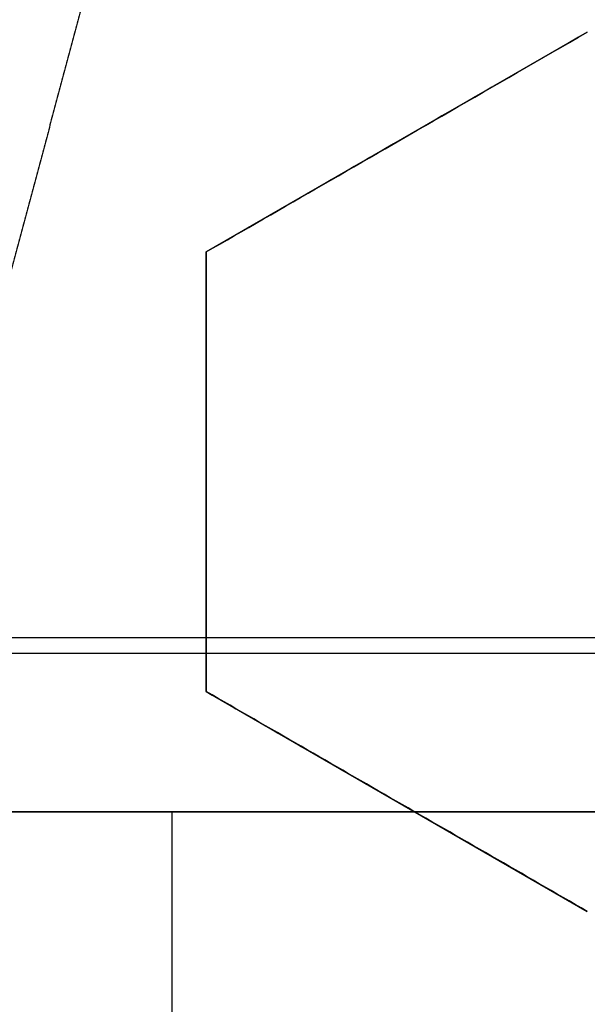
# Model space of a CAD drawing. Header units: centimetres. Extents: x -11.4 to 11.4, y -26.1 to 0.
# Tile 539 of 656: x -6.9398 to -6.904, y -23.6571 to -23.5951. Entities that reach past the tile are written whole.
import ezdxf

# ---------------------------------------------------------------- set-up
doc = ezdxf.new("R2010")
doc.units = ezdxf.units.CM
doc.layers.add('Default', color=7, linetype='Continuous', true_color=0x000000)

msp = doc.modelspace()

# ---------------------------------------------------------------- linework, layer by layer
at = {"layer": 'Default'}
for p, q in [((-6.904000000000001, -23.59584747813, -3.1706857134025), (-6.927999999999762, -23.60970388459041, -3.1706857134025)), ((-6.915999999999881, -23.60277568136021, -3.197273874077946), (-6.915999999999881, -23.60277568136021, -3.144064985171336)), ((-6.928000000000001, -23.60970388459, -3.1622581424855), (-6.928000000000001, -23.63741669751, -3.1622581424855)), ((-6.928000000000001, -23.62356029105, -3.188766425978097), (-6.928000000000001, -23.62356029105, -3.135557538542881)), ((-6.928000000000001, -23.63741669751, -3.160497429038), (-6.90400000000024, -23.65127310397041, -3.160497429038)), ((-6.91600000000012, -23.64434490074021, -3.186925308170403), (-6.91600000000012, -23.64434490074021, -3.133716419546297)), ((-7.460094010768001, -23.645, -4.686260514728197), (-6.639905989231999, -23.645, -4.686260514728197)), ((-6.930172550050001, -23.645, -4.515), (-6.930172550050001, -23.7375, -4.515))]:
    msp.add_line(p, q, dxfattribs=at)
at = {"layer": 'Default', "extrusion": (0, 0, -1)}
for centre, radius, start, end in [((7.050000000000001, -23.75, 3), 0.9, 90, 270), ((7.050000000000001, -23.75, 3.789997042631), 0.8999999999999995, 90, 270), ((7.050000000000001, -23.75, 4.600000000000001), 0.8550000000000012, 90, 270), ((7.050000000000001, -23.75, 4.27), 0.8250000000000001, 0, 180), ((7.050000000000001, -23.75, 4.48), 0.82, 0, 180), ((7.050000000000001, -23.75, 4.455), 0.7950000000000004, 0, 180), ((7.050000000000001, -23.75, 4.32), 0.7825000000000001, 0, 180), ((7.050000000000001, -23.75, 4.455), 0.7825000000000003, 0, 180), ((7.050000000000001, -23.75, 3.984878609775), 0.7584500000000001, 90, 180), ((7.050000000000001, -23.75, 4.345000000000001), 0.7575000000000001, 0, 180), ((7.050000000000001, -23.75, 3.2675), 0.6775000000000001, 0, 180), ((7.050000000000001, -23.75, 3.2775), 0.677500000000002, 0, 180), ((7.050000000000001, -23.75, 3.25), 0.6725, 0, 180), ((7.050000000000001, -23.75, 3.2875), 0.6725, 0, 180), ((7.050000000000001, -23.75, 3.25), 0.6367740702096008, 0, 180), ((7.050000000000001, -23.75, 3.269019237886), 0.6125, 0, 180), ((7.050000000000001, -23.75, 4.69), 0.6075000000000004, 0, 180), ((7.050000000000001, -23.75, 4.670980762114), 0.6075, 0, 180), ((7.050000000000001, -23.75, 3.255), 0.6075, 0, 180), ((7.050000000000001, -23.75, 3.2875), 0.6075, 0, 180), ((7.050000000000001, -23.75, 3.05), 0.5999999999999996, 90, 270), ((7.050000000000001, -23.75, 3.255), 0.55, 0, 180), ((7.050000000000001, -23.75, 3.263395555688), 0.5500000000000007, 0, 180)]:
    msp.add_arc(centre, radius, start, end, dxfattribs=at)
at = {"layer": 'Default'}
for centre, radius, start, end in [((-7.050000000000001, -23.75, -4.6), 0.8550000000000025, 270, 90), ((-7.050000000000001, -23.75, -4.27), 0.835, 270, 90), ((-7.050000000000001, -23.75, -4.58), 0.8349999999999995, 270, 90), ((-7.050000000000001, -23.75, -4.425000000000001), 0.8349999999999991, 270, 90), ((-7.050000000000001, -23.75, -4.295000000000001), 0.8250000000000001, 0, 180), ((-7.050000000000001, -23.75, -4.282500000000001), 0.8250000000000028, 0, 180), ((-7.050000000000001, -23.75, -4.32), 0.8, 0, 180), ((-7.050000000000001, -23.75, -3.1), 0.775, 270, 90), ((-7.050000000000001, -23.75, -3.5986250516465), 0.7749999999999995, 270, 90), ((-7.050000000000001, -23.75, -4.43), 0.7575000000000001, 0, 180), ((-7.050000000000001, -23.75, -4.3875), 0.7575000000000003, 0, 180), ((-7.050000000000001, -23.75, -3.2425), 0.75, 0, 180), ((-7.050000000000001, -23.75, -3.98), 0.75, 0, 180), ((-7.050000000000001, -23.75, -3.2425), 0.7025000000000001, 0, 180), ((-7.050000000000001, -23.75, -3.2875), 0.6775000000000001, 0, 180), ((-7.050000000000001, -23.75, -3.26875), 0.6724999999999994, 0, 180), ((-7.050000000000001, -23.75, -4.66), 0.67, 0, 180), ((-7.050000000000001, -23.75, -4.69), 0.6400000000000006, 0, 180), ((-7.050000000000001, -23.75, -3.25), 0.636774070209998, 0, 180), ((-7.050000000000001, -23.75, -3.2875), 0.6231698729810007, 0, 180), ((-7.050000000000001, -23.75, -4.680490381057), 0.6075000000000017, 0, 180), ((-7.050000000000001, -23.75, -3.27125), 0.6075000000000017, 0, 180), ((-7.050000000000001, -23.75, -3), 0.6000000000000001, 270, 90), ((-7.050000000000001, -23.75, -3.1), 0.6000000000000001, 270, 90), ((-7.050000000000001, -23.75, -3.271791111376), 0.55, 0, 180)]:
    msp.add_arc(centre, radius, start, end, dxfattribs=at)
at = {"layer": 'Default', "extrusion": (0, 1, 0)}
msp.add_arc((7.050000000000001, -3.594999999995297, -23.63403361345), 1.194383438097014, 249.7426523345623, 290.2573476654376, dxfattribs=at)
at = {"layer": 'Default', "extrusion": (0, -1, 0)}
for centre, radius, start, end in [((-7.050000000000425, -3.594999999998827, 23.635), 1.194430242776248, 249.7426523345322, 290.2573476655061), ((-7.050000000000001, -3.595000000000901, 23.645), 1.184430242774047, 249.7426523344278, 290.2573476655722), ((-7.050000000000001, -3.595000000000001, 23.645), 1.184430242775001, 249.7426523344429, 290.2573476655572)]:
    msp.add_arc(centre, radius, start, end, dxfattribs=at)
at = {"layer": 'Default'}
for points, degree in [([(-7.050000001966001, -22.85000591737, -4.579994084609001), (-7.038829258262, -22.85000591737, -4.579994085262), (-7.016470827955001, -22.85041309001, -4.57996809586), (-6.982913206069, -22.85229470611, -4.579978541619), (-6.949430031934, -22.85542554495, -4.579975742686), (-6.916038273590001, -22.85981313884, -4.579976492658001), (-6.882816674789, -22.86545048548, -4.579976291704), (-6.849855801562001, -22.87232107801, -4.579976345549), (-6.817154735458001, -22.88042458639, -4.579976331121), (-6.784792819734, -22.88974261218, -4.579976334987), (-6.752822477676, -22.90025696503, -4.579976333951), (-6.721248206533, -22.91196643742, -4.579976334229), (-6.690138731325, -22.92484687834, -4.579976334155), (-6.659531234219, -22.93888214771, -4.579976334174), (-6.629466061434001, -22.95405467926, -4.579976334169), (-6.60000794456, -22.97033040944, -4.579976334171), (-6.571170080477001, -22.98770094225, -4.57997633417), (-6.542992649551, -23.00614419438, -4.57997633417), (-6.515530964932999, -23.02562391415, -4.57997633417), (-6.488811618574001, -23.04612101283, -4.57997633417), (-6.462881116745, -23.06760056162, -4.57997633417), (-6.437786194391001, -23.09002131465, -4.57997633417), (-6.413531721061, -23.11337910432, -4.57997633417), (-6.390166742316, -23.13762926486, -4.57997633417), (-6.367728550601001, -23.1627320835, -4.57997633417), (-6.346240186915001, -23.18866229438, -4.57997633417), (-6.325745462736, -23.21536660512, -4.57997633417), (-6.306266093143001, -23.24281397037, -4.57997633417), (-6.287815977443, -23.27098694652, -4.57997633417), (-6.270435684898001, -23.29982524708, -4.57997633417), (-6.254144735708, -23.32929531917, -4.57997633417), (-6.238966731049, -23.35935601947, -4.57997633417), (-6.22493234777, -23.3899431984, -4.57997633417), (-6.212045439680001, -23.4210469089, -4.57997633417), (-6.200328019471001, -23.4526190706, -4.57997633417), (-6.189801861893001, -23.48460021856, -4.57997633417), (-6.180477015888, -23.5169596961, -4.57997633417), (-6.172370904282, -23.54963853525, -4.57997633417), (-6.165495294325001, -23.58258113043, -4.57997633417), (-6.159852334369, -23.61577939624, -4.57997633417), (-6.155455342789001, -23.64916502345, -4.57997633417), (-6.152310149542, -23.68268801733, -4.57997633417), (-6.150420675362, -23.71631200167, -4.57997633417), (-6.149790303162, -23.74996560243, -4.57997633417), (-6.150418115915, -23.78361971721, -4.57997633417), (-6.152305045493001, -23.81724384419, -4.57997633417), (-6.155447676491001, -23.85076694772, -4.57997633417), (-6.159842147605, -23.884153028, -4.57997633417), (-6.165482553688, -23.91735152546, -4.57997633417), (-6.172355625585, -23.95029454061, -4.57997633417), (-6.180459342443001, -23.98297436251, -4.57997633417), (-6.189781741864, -24.01533455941, -4.57997633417), (-6.200305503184, -24.0473165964, -4.57997633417), (-6.212020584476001, -24.07888976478, -4.57997633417), (-6.224905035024, -24.10999420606, -4.57997633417), (-6.238937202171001, -24.14058267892, -4.57997633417), (-6.254113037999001, -24.170644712, -4.57997633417), (-6.270401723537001, -24.20011593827, -4.57997633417), (-6.287779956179, -24.2289557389, -4.57997633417), (-6.306227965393, -24.25713010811, -4.57997633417), (-6.325705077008, -24.28457868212, -4.57997633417), (-6.346198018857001, -24.3112848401, -4.57997633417), (-6.367684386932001, -24.33721659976, -4.57997633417), (-6.390120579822, -24.3623209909, -4.57997633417), (-6.413483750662, -24.38657293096, -4.57997633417), (-6.437736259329, -24.40993235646, -4.57997633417), (-6.462829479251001, -24.4323550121, -4.57997633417), (-6.488758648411, -24.45383675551, -4.57997633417), (-6.515476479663, -24.47433588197, -4.57997633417), (-6.542936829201, -24.49381775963, -4.57997633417), (-6.571112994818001, -24.51226319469, -4.57997633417), (-6.599949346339, -24.52963576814, -4.579976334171), (-6.629406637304, -24.54591392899, -4.579976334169), (-6.659470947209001, -24.56108882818, -4.579976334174), (-6.690077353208, -24.57512635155, -4.579976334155), (-6.721186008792, -24.58800916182, -4.579976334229), (-6.752759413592, -24.59972097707, -4.579976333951), (-6.784729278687, -24.61023780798, -4.579976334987), (-6.817091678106, -24.61955853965, -4.579976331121), (-6.849792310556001, -24.62766442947, -4.579976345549), (-6.88275073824, -24.63453701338, -4.579976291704), (-6.915969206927, -24.64017644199, -4.579976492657), (-6.949361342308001, -24.64456678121, -4.579975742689), (-6.982852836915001, -24.64770094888, -4.579978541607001), (-7.016430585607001, -24.64958576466, -4.579968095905), (-7.038814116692, -24.64999408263, -4.579994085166), (-7.049999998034, -24.64999408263, -4.579994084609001)], 3), ([(-7.050000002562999, -22.87000771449, -4.599992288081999), (-7.038929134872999, -22.87000771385, -4.599992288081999), (-7.016824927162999, -22.87044777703, -4.600003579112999), (-6.983759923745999, -22.87231003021, -4.599999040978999), (-6.950849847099, -22.8754191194, -4.600000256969), (-6.918072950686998, -22.87975909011, -4.599999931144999), (-6.885477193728, -22.88532902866, -4.600000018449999), (-6.853104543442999, -22.89212084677, -4.599999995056), (-6.820976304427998, -22.90013377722, -4.600000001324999), (-6.789232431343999, -22.90933233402, -4.599999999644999), (-6.757976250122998, -22.91967364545, -4.600000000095), (-6.727177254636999, -22.93115663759, -4.599999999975), (-6.696849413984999, -22.94377187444, -4.600000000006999), (-6.666982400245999, -22.95752443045, -4.599999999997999), (-6.637633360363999, -22.97239239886, -4.6), (-6.608880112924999, -22.98833558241, -4.6), (-6.580743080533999, -23.00534064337, -4.6), (-6.553257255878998, -23.02338719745, -4.6), (-6.526470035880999, -23.04244368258, -4.6), (-6.500404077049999, -23.06249428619, -4.6), (-6.475109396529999, -23.08350162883, -4.6), (-6.450633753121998, -23.10542314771, -4.6), (-6.426981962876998, -23.12825403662, -4.6), (-6.404200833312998, -23.15195089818, -4.6), (-6.382323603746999, -23.17647785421, -4.6), (-6.361371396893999, -23.20181201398, -4.6), (-6.341387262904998, -23.22790124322, -4.6), (-6.322391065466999, -23.25471754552, -4.6), (-6.304398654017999, -23.28224122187, -4.6), (-6.287450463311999, -23.31041192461, -4.6), (-6.271564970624, -23.33919764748, -4.6), (-6.256764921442, -23.36855872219, -4.6), (-6.243080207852, -23.39843256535, -4.6), (-6.2305142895, -23.42881031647, -4.6), (-6.219089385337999, -23.45964319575, -4.6), (-6.208826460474, -23.4908734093, -4.6), (-6.199734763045, -23.52247268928, -4.6), (-6.191831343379, -23.55438357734, -4.6), (-6.185127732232, -23.58655183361, -4.6), (-6.179626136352, -23.61896932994, -4.6), (-6.175339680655, -23.65156823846, -4.6), (-6.172273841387, -23.68430056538, -4.6), (-6.170432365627, -23.71713212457, -4.6), (-6.169818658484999, -23.74999277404, -4.6), (-6.170431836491, -23.78285372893, -4.6), (-6.172272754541, -23.81568473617, -4.6), (-6.17533790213, -23.84841578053, -4.6), (-6.179623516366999, -23.88101313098, -4.6), (-6.185124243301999, -23.91342969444, -4.6), (-6.191827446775, -23.94559951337, -4.6), (-6.199731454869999, -23.97751522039, -4.6), (-6.208824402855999, -24.00912015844, -4.6), (-6.219088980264, -24.04035585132, -4.6), (-6.230515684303, -24.07119339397, -4.6), (-6.243083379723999, -24.10157483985, -4.6), (-6.256770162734, -24.13145229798, -4.6), (-6.271572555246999, -24.16081683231, -4.6), (-6.287460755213, -24.18960605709, -4.6), (-6.304412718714, -24.21778133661, -4.6), (-6.322408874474, -24.24530870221, -4.6), (-6.341407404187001, -24.27212610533, -4.6), (-6.361391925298, -24.29821371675, -4.6), (-6.382342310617, -24.32354381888, -4.6), (-6.404216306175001, -24.34806569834, -4.6), (-6.426994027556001, -24.37175796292, -4.6), (-6.450643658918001, -24.39458604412, -4.6), (-6.475121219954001, -24.41650866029, -4.6), (-6.500422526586, -24.43752061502, -4.6), (-6.526496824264, -24.45757628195, -4.6), (-6.553291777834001, -24.47663651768, -4.6), (-6.580784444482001, -24.49468551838, -4.6), (-6.608928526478, -24.51169257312, -4.6), (-6.637691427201, -24.52763854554, -4.6), (-6.667051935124, -24.54250933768, -4.599999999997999), (-6.696931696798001, -24.55626435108, -4.600000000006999), (-6.727274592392, -24.56888192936, -4.599999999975), (-6.758087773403, -24.58036572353, -4.600000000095), (-6.789353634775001, -24.59070531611, -4.599999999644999), (-6.821099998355, -24.59989952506, -4.600000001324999), (-6.853227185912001, -24.60790727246, -4.599999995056), (-6.885602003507, -24.61469476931, -4.600000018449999), (-6.918204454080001, -24.62026089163, -4.599999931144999), (-6.950981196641, -24.6245956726, -4.600000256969), (-6.983876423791, -24.62769844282, -4.599999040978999), (-7.01690332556, -24.62955448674, -4.600003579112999), (-7.038958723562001, -24.62999228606, -4.599992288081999), (-7.049999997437, -24.62999228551, -4.599992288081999)], 3), ([(-7.050000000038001, -22.97338343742, -4.211616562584), (-7.040034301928, -22.97326068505, -4.211739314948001), (-7.0200716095, -22.97339655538, -4.211987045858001), (-6.990068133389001, -22.97475443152, -4.212364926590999), (-6.960077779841, -22.97727194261, -4.212748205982), (-6.930172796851, -22.98094910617, -4.213135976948), (-6.900463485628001, -22.98577184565, -4.213526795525), (-6.870960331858, -22.99173644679, -4.213920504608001), (-6.841728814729, -22.9988285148, -4.21431621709), (-6.812767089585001, -23.00704882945, -4.214713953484), (-6.784149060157, -23.01637813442, -4.215112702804), (-6.755903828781, -23.0268065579, -4.215512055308), (-6.728083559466, -23.03831624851, -4.215911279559), (-6.700785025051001, -23.0508628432, -4.216308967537), (-6.673979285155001, -23.06445271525, -4.216705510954), (-6.647535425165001, -23.07916987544, -4.21710293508), (-6.621903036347, -23.09477466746, -4.217494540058), (-6.598251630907, -23.11044028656, -4.217861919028), (-6.577686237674, -23.12510785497, -4.218186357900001), (-6.559354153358, -23.13903749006, -4.21847964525), (-6.54189295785, -23.15310658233, -4.218762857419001), (-6.524518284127, -23.16795465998, -4.219048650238), (-6.507527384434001, -23.18336335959, -4.2193327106), (-6.491033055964, -23.19923462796, -4.219611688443), (-6.475328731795, -23.21524076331, -4.219887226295), (-6.459818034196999, -23.23196178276, -4.220170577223), (-6.443392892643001, -23.25075472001, -4.220483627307), (-6.425759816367, -23.27235681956, -4.220836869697), (-6.407902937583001, -23.29596432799, -4.221215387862), (-6.390537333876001, -23.320853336, -4.221606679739), (-6.374163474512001, -23.34636627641, -4.22200017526), (-6.358774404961, -23.37250001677, -4.222395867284), (-6.344394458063, -23.39922104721, -4.222793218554), (-6.331054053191, -23.42647417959, -4.223191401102), (-6.318782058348, -23.45419617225, -4.223589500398), (-6.307584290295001, -23.4823692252, -4.223987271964), (-6.297472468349, -23.51096694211, -4.224384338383), (-6.288462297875, -23.53995216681, -4.224780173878), (-6.280576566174, -23.56925476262, -4.22517382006), (-6.273829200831, -23.59881391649, -4.225564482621), (-6.268224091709, -23.62860184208, -4.225951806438), (-6.263764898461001, -23.65860388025, -4.226335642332), (-6.260461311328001, -23.68877269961, -4.226715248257), (-6.258320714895, -23.71905055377, -4.227090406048), (-6.257345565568, -23.74942073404, -4.227459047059), (-6.257541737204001, -23.78002186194, -4.227829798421), (-6.258911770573, -23.81056761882, -4.228207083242), (-6.261454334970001, -23.84105143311, -4.228588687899), (-6.265161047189, -23.87138087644, -4.228974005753), (-6.270024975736, -23.90153190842, -4.229362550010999), (-6.276045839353, -23.9314946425, -4.229754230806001), (-6.283206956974, -23.96118644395, -4.230147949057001), (-6.291506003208, -23.99059835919, -4.230543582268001), (-6.300922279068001, -24.01965553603, -4.230940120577), (-6.311447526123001, -24.04833621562, -4.23133725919), (-6.323068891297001, -24.07660058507, -4.231734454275), (-6.335758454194, -24.10438344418, -4.232130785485), (-6.349513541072, -24.13167755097, -4.232526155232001), (-6.364293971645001, -24.15840378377, -4.232919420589), (-6.380099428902, -24.18456209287, -4.233310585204), (-6.396889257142, -24.21008352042, -4.23369863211), (-6.414649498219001, -24.23494853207, -4.2340832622), (-6.433349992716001, -24.25911283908, -4.234463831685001), (-6.452961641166, -24.28254236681, -4.234839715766), (-6.473558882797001, -24.30531097, -4.235212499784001), (-6.49503825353, -24.32728630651, -4.23557888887), (-6.517395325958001, -24.34847618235, -4.235952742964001), (-6.540529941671, -24.36877856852, -4.236330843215), (-6.564422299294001, -24.3881804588, -4.236713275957), (-6.589045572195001, -24.40665840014, -4.237099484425), (-6.614348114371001, -24.42417454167, -4.237488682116), (-6.640315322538, -24.44071804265, -4.237880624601), (-6.666876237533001, -24.45624449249, -4.238274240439), (-6.694029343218, -24.47075331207, -4.238669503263), (-6.721707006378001, -24.48420741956, -4.239065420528), (-6.749886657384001, -24.49659654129, -4.239461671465), (-6.778516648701, -24.50789701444, -4.239857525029), (-6.807545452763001, -24.51809033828, -4.240252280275), (-6.836977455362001, -24.52717647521, -4.240645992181), (-6.866748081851, -24.53513189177, -4.241037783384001), (-6.896791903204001, -24.54193893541, -4.241426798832), (-6.927035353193, -24.54758431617, -4.241812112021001), (-6.957482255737, -24.55207143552, -4.242193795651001), (-6.988153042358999, -24.55539777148, -4.242572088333), (-7.019001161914, -24.55754929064, -4.242946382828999), (-7.039657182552, -24.55819289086, -4.243192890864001), (-7.050000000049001, -24.5583152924, -4.243315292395)], 3), ([(-7.050000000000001, -24.525, -4.097250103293), (-7.040059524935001, -24.525, -4.097056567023), (-7.020176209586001, -24.52461734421, -4.096666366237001), (-6.990398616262, -24.52289677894, -4.096072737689), (-6.960681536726, -24.52002887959, -4.095471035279), (-6.93109326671, -24.51601765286, -4.094862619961), (-6.901708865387, -24.51087533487, -4.094249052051), (-6.872544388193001, -24.5046065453, -4.09363068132), (-6.843642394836, -24.49722044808, -4.093008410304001), (-6.815018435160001, -24.48871913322, -4.0923825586), (-6.786746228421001, -24.47912222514, -4.091754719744), (-6.758891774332, -24.4684549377, -4.091126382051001), (-6.731464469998, -24.45672251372, -4.090497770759), (-6.704505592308, -24.44394203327, -4.089869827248), (-6.67803608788, -24.43012136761, -4.089243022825), (-6.652126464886, -24.41529568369, -4.088619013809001), (-6.626828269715, -24.3994976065, -4.087999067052), (-6.602153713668, -24.38273637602, -4.0873834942), (-6.578133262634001, -24.3650315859, -4.086773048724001), (-6.554796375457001, -24.34640201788, -4.086168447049), (-6.532209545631, -24.32690110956, -4.085571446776), (-6.510389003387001, -24.3065441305, -4.084982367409), (-6.489390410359, -24.28538619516, -4.084403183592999), (-6.469190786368, -24.26340330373, -4.083811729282), (-6.449850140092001, -24.24065475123, -4.083213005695), (-6.431412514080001, -24.21719494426, -4.082607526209), (-6.413897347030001, -24.19305176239, -4.081996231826), (-6.397322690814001, -24.16825132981, -4.081379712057), (-6.381698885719, -24.14280524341, -4.08075829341), (-6.367066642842, -24.11677498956, -4.08013349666), (-6.353463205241, -24.0902319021, -4.079507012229), (-6.340892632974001, -24.06319079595, -4.078879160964), (-6.329354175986, -24.03564384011, -4.078249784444), (-6.318873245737, -24.00763676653, -4.077619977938), (-6.309493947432, -23.97928509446, -4.076992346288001), (-6.30125860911, -23.95075631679, -4.07637049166), (-6.294105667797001, -23.92190387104, -4.075751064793), (-6.287919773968, -23.89202918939, -4.075119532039), (-6.282925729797, -23.8619255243, -4.074493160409), (-6.27922777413, -23.83252088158, -4.073890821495), (-6.276803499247, -23.80502748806, -4.073336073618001), (-6.275387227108, -23.77883524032, -4.072814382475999), (-6.274846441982, -23.7520817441, -4.072290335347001), (-6.27524316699, -23.72509774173, -4.071763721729), (-6.276580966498, -23.69814539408, -4.071227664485), (-6.278824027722, -23.67162969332, -4.070693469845), (-6.281923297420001, -23.64546667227, -4.070159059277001), (-6.286213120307, -23.61756303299, -4.069581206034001), (-6.291882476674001, -23.58816071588, -4.068963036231), (-6.298864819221, -23.55833921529, -4.068326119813), (-6.306953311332, -23.52908125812, -4.067691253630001), (-6.315942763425, -23.50084682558, -4.067069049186), (-6.32605741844, -23.47281764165, -4.066441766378), (-6.33729162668, -23.44508928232, -4.065811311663), (-6.349584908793, -23.41782536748, -4.065181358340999), (-6.362822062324, -23.39124745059, -4.064557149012), (-6.37709700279, -23.36512302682, -4.063933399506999), (-6.392790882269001, -23.33888569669, -4.063296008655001), (-6.409455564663, -23.31338657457, -4.062665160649), (-6.426553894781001, -23.2893367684, -4.062059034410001), (-6.443232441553, -23.26761872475, -4.061501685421), (-6.459897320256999, -23.24737082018, -4.060973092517), (-6.477614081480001, -23.22727445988, -4.060438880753), (-6.496156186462, -23.20766698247, -4.059907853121), (-6.51534924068, -23.18873946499, -4.059383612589), (-6.534885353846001, -23.17076718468, -4.058857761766), (-6.55491030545, -23.15354506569, -4.058329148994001), (-6.577115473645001, -23.13575777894, -4.057753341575), (-6.601253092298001, -23.11789125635, -4.057139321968), (-6.626598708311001, -23.10063985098, -4.056506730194), (-6.652285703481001, -23.08460866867, -4.055877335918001), (-6.677996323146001, -23.06990393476, -4.055258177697), (-6.704396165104, -23.05611215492, -4.054632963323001), (-6.731394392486, -23.04330809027, -4.054004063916), (-6.758888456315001, -23.03154563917, -4.053373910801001), (-6.786758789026, -23.02087354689, -4.052745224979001), (-6.814990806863, -23.01129023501, -4.052118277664), (-6.843596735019, -23.00279199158, -4.051492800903), (-6.872529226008, -22.99539659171, -4.050869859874), (-6.901712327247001, -22.98912386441, -4.050251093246), (-6.931093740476, -22.98398257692, -4.049637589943), (-6.96064747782, -22.97997545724, -4.049029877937), (-6.990359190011, -22.97710596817, -4.048428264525), (-7.020171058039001, -22.97538252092, -4.047833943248), (-7.040058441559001, -22.975, -4.047443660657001), (-7.050000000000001, -22.975, -4.047250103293)], 3), ([(-6.935667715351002, -23.59356401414, -3.2875), (-6.938349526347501, -23.60357261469, -3.28749997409), (-6.941031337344, -23.61358121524, -3.287499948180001)], 2), ([(-6.904, -23.59584747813, -3.202093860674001), (-6.906986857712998, -23.59757194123, -3.200890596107), (-6.912746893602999, -23.6008974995, -3.198575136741), (-6.920717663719, -23.60549942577, -3.195385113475), (-6.925640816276, -23.60834180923, -3.193424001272), (-6.928000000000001, -23.60970388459, -3.192486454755)], 3), ([(-6.928000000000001, -23.60970388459, -3.139277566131), (-6.925648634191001, -23.6083463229, -3.140212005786), (-6.920735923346, -23.60550996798, -3.142168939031), (-6.912767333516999, -23.60090930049, -3.145358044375), (-6.906995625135, -23.5975770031, -3.147678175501), (-6.904, -23.59584747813, -3.14888497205)], 3), ([(-6.928000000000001, -23.60970388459, -3.139277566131), (-6.928000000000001, -23.60970388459, -3.165882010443), (-6.928000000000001, -23.60970388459, -3.192486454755)], 2), ([(-6.928000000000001, -23.60970388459, -3.192486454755), (-6.928000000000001, -23.61302497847, -3.19157431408), (-6.928000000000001, -23.61950546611, -3.189822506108), (-6.928000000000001, -23.62868119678, -3.187424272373), (-6.928000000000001, -23.6345524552, -3.185945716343), (-6.928000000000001, -23.63741669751, -3.18523871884)], 3), ([(-6.928000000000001, -23.63741669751, -3.132029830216), (-6.928000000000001, -23.63454095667, -3.132739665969), (-6.928000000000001, -23.62865439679, -3.134222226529), (-6.928000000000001, -23.61947676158, -3.136621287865), (-6.928000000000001, -23.61301268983, -3.138368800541), (-6.928000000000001, -23.60970388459, -3.139277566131)], 3), ([(-6.928000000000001, -23.63741669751, -3.132029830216), (-6.928000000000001, -23.63741669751, -3.158634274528), (-6.928000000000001, -23.63741669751, -3.18523871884)], 2), ([(-6.928000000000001, -23.63741669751, -3.18523871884), (-6.926006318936, -23.63856774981, -3.185487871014), (-6.922017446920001, -23.64087072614, -3.186018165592), (-6.916034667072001, -23.64432488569, -3.186905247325), (-6.910035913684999, -23.64778826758, -3.187882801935), (-6.906015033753, -23.65010972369, -3.188594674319), (-6.904, -23.65127310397, -3.18896502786)], 3), ([(-6.904, -23.65127310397, -3.135756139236), (-6.906018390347, -23.65010778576, -3.135385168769), (-6.910044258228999, -23.64778344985, -3.134672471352), (-6.916045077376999, -23.6443188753, -3.133694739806), (-6.9220251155, -23.64086629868, -3.132808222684), (-6.926009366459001, -23.63856599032, -3.132278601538), (-6.928000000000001, -23.63741669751, -3.132029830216)], 3), ([(-6.889245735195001, -23.645, -4.515), (-6.9320951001, -23.645, -4.515), (-6.974944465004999, -23.645, -4.515)], 2)]:
    msp.add_open_spline(points, degree=degree, dxfattribs=at)
for points, knots in [([(-6.478173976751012, -23.20173285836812, -4.270000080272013), (-6.482021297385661, -23.19772033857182, -4.269893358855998), (-6.494769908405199, -23.18470228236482, -4.269544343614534), (-6.517131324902, -23.163383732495, -4.268952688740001), (-6.555874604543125, -23.12985687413, -4.267949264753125), (-6.607799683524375, -23.091156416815, -4.2666554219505), (-6.675054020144, -23.05066959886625, -4.265054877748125), (-6.7463420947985, -23.016890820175, -4.263430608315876), (-6.820635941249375, -22.99036875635, -4.261806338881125), (-6.896820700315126, -22.971442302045, -4.260205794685), (-6.960902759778, -22.962091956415, -4.258911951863), (-7.012005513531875, -22.95840408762, -4.257908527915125), (-7.0500054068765, -22.95749735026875, -4.257180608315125), (-7.088005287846, -22.95840460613, -4.2564526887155), (-7.139107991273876, -22.96209317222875, -4.255449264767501), (-7.203189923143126, -22.97144439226, -4.254155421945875), (-7.279374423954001, -22.99037188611, -4.2525548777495), (-7.353667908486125, -23.01689496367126, -4.250930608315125), (-7.424955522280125, -23.05067471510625, -4.249306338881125), (-7.492209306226, -23.09116245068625, -4.247705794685), (-7.5441338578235, -23.129863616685, -4.246411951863), (-7.582876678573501, -23.16339100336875, -4.245408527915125), (-7.610387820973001, -23.189619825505, -4.244680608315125), (-7.6366162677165, -23.2171313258, -4.243952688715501), (-7.670143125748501, -23.25587460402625, -4.2429492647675), (-7.708843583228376, -23.3077996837, -4.241655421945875), (-7.74933040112, -23.375054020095, -4.2400548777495), (-7.783109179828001, -23.44634209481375, -4.238430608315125), (-7.8096312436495, -23.520635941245, -4.236806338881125), (-7.8285576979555, -23.596820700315, -4.235205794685), (-7.837908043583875, -23.66090275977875, -4.233911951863), (-7.8415959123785, -23.71200551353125, -4.232908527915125), (-7.842502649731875, -23.750005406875, -4.232180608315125), (-7.8415953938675, -23.78800528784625, -4.2314526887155), (-7.837906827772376, -23.839107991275, -4.2304492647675), (-7.828555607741, -23.90318992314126, -4.229155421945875), (-7.814564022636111, -23.95950704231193, -4.227972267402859), (-7.80500461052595, -23.98996202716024, -4.227316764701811), (-7.803236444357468, -23.99538910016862, -4.227199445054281)], [9.27219242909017, 9.27219242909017, 9.27219242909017, 9.27219242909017, 9.448947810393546, 9.852123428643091, 10.25529904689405, 11.06165028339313, 11.86800151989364, 12.67435275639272, 13.48070399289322, 14.28705522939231, 15.09340646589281, 15.49658208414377, 15.89975770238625, 16.30293332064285, 16.70610893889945, 17.51246017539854, 18.31881141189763, 19.12516264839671, 19.9315138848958, 20.73786512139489, 21.54421635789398, 21.94739197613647, 22.35056759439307, 22.75374321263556, 23.15691883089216, 23.96327006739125, 24.76962130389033, 25.57597254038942, 26.38232377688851, 27.18867501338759, 27.99502624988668, 28.39820186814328, 28.80137748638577, 29.20455310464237, 29.60772872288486, 30.41407995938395, 31.22043119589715, 31.39594200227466, 31.39594200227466, 31.39594200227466, 31.39594200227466]), ([(-7.050000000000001, -22.975, -4.112549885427), (-7.039995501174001, -22.975, -4.112744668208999), (-7.019986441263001, -22.97538749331, -4.113137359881), (-6.990017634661, -22.97713036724, -4.113734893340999), (-6.960138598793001, -22.98003228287, -4.114340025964), (-6.930394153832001, -22.98408890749, -4.114951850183), (-6.900828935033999, -22.98929417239, -4.11556944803), (-6.871487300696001, -22.99564028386, -4.11619189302), (-6.842413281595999, -23.0031177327, -4.116818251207), (-6.813650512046, -23.01171530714, -4.117447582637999), (-6.785242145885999, -23.02142011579, -4.118078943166), (-6.757230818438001, -23.03221759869, -4.118711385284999), (-6.729658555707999, -23.04409155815, -4.119343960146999), (-6.702566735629, -23.05702417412, -4.119975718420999), (-6.675996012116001, -23.07099603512, -4.120605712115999), (-6.649986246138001, -23.08598617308, -4.121232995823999), (-6.624576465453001, -23.10197208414, -4.121856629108), (-6.599804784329, -23.11892977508, -4.122475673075), (-6.575708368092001, -23.13683378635, -4.123089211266), (-6.552323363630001, -23.15565723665, -4.123696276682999), (-6.529684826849, -23.1753718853, -4.124296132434), (-6.507826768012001, -23.19594807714, -4.124887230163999), (-6.486781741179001, -23.21735514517, -4.125471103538), (-6.466581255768, -23.23956105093, -4.126067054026), (-6.447255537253, -23.26253259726, -4.126669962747), (-6.428833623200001, -23.28623530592, -4.127280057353), (-6.411343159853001, -23.310633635, -4.127896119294), (-6.394810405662, -23.33569098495, -4.128517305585), (-6.379260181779, -23.36136976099, -4.129142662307), (-6.364715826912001, -23.38763144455, -4.129771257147), (-6.351199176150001, -23.41443662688, -4.130402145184), (-6.338730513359, -23.44174509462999, -4.131034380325), (-6.32732855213, -23.46951586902, -4.131667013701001), (-6.317010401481, -23.49770727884, -4.132299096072), (-6.307791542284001, -23.52627701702, -4.132929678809), (-6.299685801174, -23.55518221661, -4.133557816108), (-6.292705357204, -23.58437939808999, -4.134182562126), (-6.286860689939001, -23.61382458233, -4.134802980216), (-6.282160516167, -23.64347360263, -4.135418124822), (-6.278611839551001, -23.67328208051, -4.136027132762), (-6.276219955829, -23.70320495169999, -4.136628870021), (-6.275169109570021, -23.72879661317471, -4.137136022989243), (-6.275000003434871, -23.74440039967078, -4.137440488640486), (-6.275000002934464, -23.74999999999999, -4.137549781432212)], [-47.44131903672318, -47.44131903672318, -47.44131903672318, -47.44131903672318, -47.14105752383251, -46.84079601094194, -46.54053449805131, -46.24027298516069, -45.94001147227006, -45.63974995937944, -45.33948844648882, -45.03922693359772, -44.7389654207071, -44.43870390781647, -44.13844239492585, -43.83818088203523, -43.5379193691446, -43.23765785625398, -42.93739634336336, -42.63713483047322, -42.33687331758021, -42.03661180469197, -41.73635029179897, -41.43608877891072, -41.13582726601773, -40.83556575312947, -40.53530424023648, -40.23504272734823, -39.93478121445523, -39.63451970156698, -39.33425818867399, -39.03399667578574, -38.73373516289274, -38.43347365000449, -38.13321213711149, -37.83295062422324, -37.53268911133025, -37.232427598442, -36.932166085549, -36.63190457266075, -36.33164305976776, -36.0313815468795, -35.73112003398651, -35.43085852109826, -35.26279425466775, -35.26279425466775, -35.26279425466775, -35.26279425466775]), ([(-6.274999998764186, -23.75, -4.172249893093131), (-6.274999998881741, -23.7437158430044, -4.172127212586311), (-6.275197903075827, -23.72744461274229, -4.171809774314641), (-6.276344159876, -23.70120481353, -4.171289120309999), (-6.278808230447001, -23.67133892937, -4.17068794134), (-6.28242484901, -23.64159006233, -4.170079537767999), (-6.287188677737, -23.61200283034, -4.169465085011), (-6.293092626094, -23.58262148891, -4.168845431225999), (-6.30012787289, -23.55349011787, -4.168221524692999), (-6.30828388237, -23.52465239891, -4.167594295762), (-6.317548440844, -23.49615151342, -4.166964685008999), (-6.327907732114, -23.46802996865, -4.166333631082), (-6.339346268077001, -23.44032982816, -4.165702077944), (-6.351846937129, -23.41309253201, -4.165070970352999), (-6.365391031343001, -23.38635883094, -4.16444125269), (-6.379958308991, -23.36016866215, -4.163813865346), (-6.395527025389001, -23.33456111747, -4.163189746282), (-6.412073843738, -23.30957457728, -4.162569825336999), (-6.429573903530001, -23.28524652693, -4.161955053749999), (-6.448001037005, -23.26161331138, -4.161346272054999), (-6.467327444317, -23.23871041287, -4.160744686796), (-6.487525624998, -23.21657068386, -4.160150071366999), (-6.508560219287, -23.19523223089, -4.159567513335), (-6.530410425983, -23.17471655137, -4.158976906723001), (-6.553033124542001, -23.15506453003, -4.158377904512), (-6.576399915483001, -23.13630031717, -4.157771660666), (-6.600474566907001, -23.11845331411, -4.157159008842), (-6.625221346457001, -23.10154997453, -4.156540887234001), (-6.650603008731, -23.08561578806, -4.155918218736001), (-6.676581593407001, -23.0706745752, -4.155291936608), (-6.703118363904, -23.05674862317, -4.154662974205), (-6.730173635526, -23.04385876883, -4.154032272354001), (-6.757706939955, -23.03202429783, -4.153400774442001), (-6.785677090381, -23.02126291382, -4.152769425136), (-6.814042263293, -23.01159070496, -4.152139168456), (-6.842760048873, -23.00302212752, -4.151510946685), (-6.871787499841, -22.99556998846, -4.150885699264), (-6.901081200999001, -22.98924542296, -4.150264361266), (-6.930597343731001, -22.9840578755, -4.149647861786), (-6.960291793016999, -22.9800150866, -4.149037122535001), (-6.990120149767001, -22.97712308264, -4.148433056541), (-7.020037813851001, -22.97538616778, -4.147836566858), (-7.040012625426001, -22.975, -4.147444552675), (-7.050000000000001, -22.975, -4.147250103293)], [-12.1784986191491, -12.1784986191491, -12.1784986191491, -12.1784986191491, -11.98988913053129, -11.69014190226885, -11.39039467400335, -11.09064744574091, -10.79090021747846, -10.49115298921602, -10.19140576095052, -9.891658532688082, -9.591911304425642, -9.2921640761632, -8.992416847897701, -8.692669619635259, -8.392922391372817, -8.093175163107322, -7.793427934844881, -7.493680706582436, -7.193933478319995, -6.894186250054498, -6.594439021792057, -6.294691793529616, -5.994944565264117, -5.695197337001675, -5.395450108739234, -5.095702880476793, -4.795955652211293, -4.496208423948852, -4.19646119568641, -3.896713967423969, -3.59696673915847, -3.297219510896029, -2.997472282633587, -2.697725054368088, -2.397977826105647, -2.098230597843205, -1.798483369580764, -1.498736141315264, -1.198988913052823, -0.899241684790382, -0.5994944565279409, -0.2997472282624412, 0, 0, 0, 0]), ([(-6.291549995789, -23.74999942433, -4.054914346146), (-6.291550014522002, -23.74017129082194, -4.054709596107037), (-6.291932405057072, -23.7205223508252, -4.054299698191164), (-6.293646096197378, -23.69114581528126, -4.053685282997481), (-6.296499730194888, -23.66183435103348, -4.053066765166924), (-6.300493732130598, -23.632626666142, -4.052444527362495), (-6.30562013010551, -23.60359449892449, -4.051819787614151), (-6.31186709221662, -23.57479910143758, -4.051193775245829), (-6.319220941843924, -23.54629200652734, -4.050567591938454), (-6.327666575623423, -23.51811868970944, -4.049942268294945), (-6.337192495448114, -23.49030824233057, -4.049319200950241), (-6.347787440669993, -23.46289039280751, -4.048700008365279), (-6.359439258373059, -23.43589744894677, -4.048085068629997), (-6.37213145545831, -23.40936977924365, -4.047472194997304), (-6.385846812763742, -23.38334562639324, -4.04685952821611), (-6.400563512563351, -23.35786850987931, -4.046245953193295), (-6.416253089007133, -23.33298742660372, -4.045631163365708), (-6.432890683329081, -23.30873962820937, -4.045014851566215), (-6.450463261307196, -23.2851442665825, -4.044398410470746), (-6.468957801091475, -23.26222382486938, -4.043783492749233), (-6.488336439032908, -23.24002964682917, -4.043171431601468), (-6.508563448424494, -23.21860360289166, -4.04256033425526), (-6.529603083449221, -23.19798322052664, -4.041948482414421), (-6.551421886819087, -23.17819990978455, -4.041334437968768), (-6.573995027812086, -23.15927615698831, -4.04071663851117), (-6.597272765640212, -23.14125294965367, -4.040095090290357), (-6.621215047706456, -23.12415808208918, -4.039471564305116), (-6.645800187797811, -23.10800519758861, -4.038846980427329), (-6.671003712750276, -23.09281148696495, -4.038221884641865), (-6.696771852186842, -23.07861007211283, -4.037596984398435), (-6.723051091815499, -23.06542820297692, -4.036972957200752), (-6.749807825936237, -23.05328010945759, -4.036351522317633), (-6.777011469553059, -23.04217853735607, -4.035734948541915), (-6.804628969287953, -23.0321371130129, -4.03512349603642), (-6.832621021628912, -23.02317086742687, -4.034512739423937), (-6.860946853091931, -23.01529379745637, -4.033899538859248), (-6.889556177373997, -23.00852045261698, -4.033284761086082), (-6.918396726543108, -23.00286242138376, -4.032668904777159), (-6.947441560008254, -22.99832435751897, -4.032052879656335), (-6.976672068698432, -22.9949120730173, -4.031437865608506), (-7.006007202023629, -22.99263661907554, -4.030825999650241), (-7.030469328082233, -22.99169118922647, -4.030318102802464), (-7.045141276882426, -22.99155023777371, -4.030013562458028), (-7.050000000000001, -22.9915502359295, -4.029912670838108)], [0, 0, 0, 0, 0.2942850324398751, 0.5885700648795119, 0.8828550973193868, 1.177140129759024, 1.471425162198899, 1.765710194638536, 2.059995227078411, 2.354280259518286, 2.648565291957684, 2.942850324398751, 3.237135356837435, 3.531420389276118, 3.825705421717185, 4.119990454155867, 4.414275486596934, 4.708560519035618, 5.002845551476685, 5.297130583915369, 5.591415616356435, 5.885700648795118, 6.179985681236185, 6.474270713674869, 6.768555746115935, 7.062840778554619, 7.357125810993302, 7.65141084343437, 7.945695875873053, 8.239980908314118, 8.534265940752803, 8.828550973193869, 9.122836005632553, 9.41712103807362, 9.711406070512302, 10.00569110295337, 10.29997613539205, 10.59426116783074, 10.8885462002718, 11.18283123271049, 11.47711626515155, 11.77140129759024, 11.9171117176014, 11.9171117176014, 11.9171117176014, 11.9171117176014])]:
    msp.add_open_spline(points, degree=3, knots=knots, dxfattribs=at)

doc.saveas('drawing.dxf')
